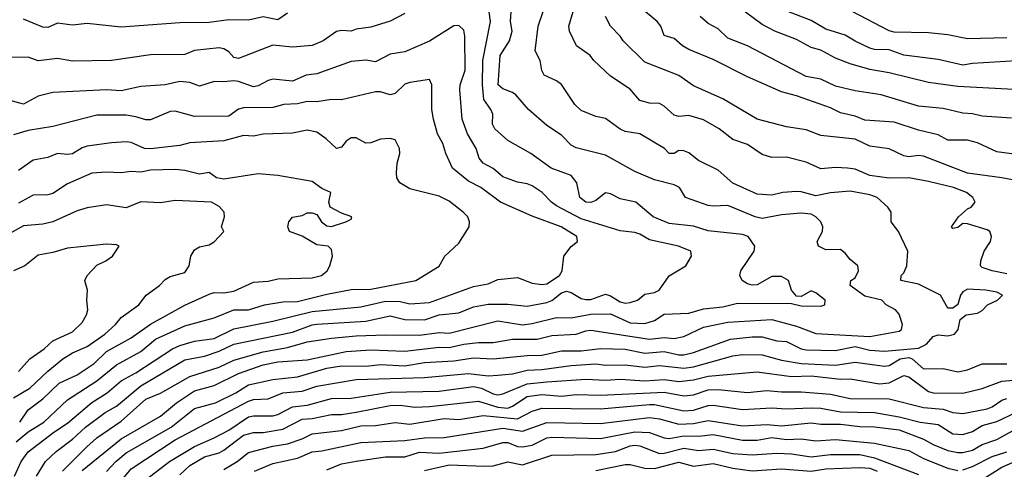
# Model space of a CAD drawing. Header units: metres. Extents: x -46681 to -43747, y -240911 to -237677.
# Tile 971 of 1056: x -44518 to -44417, y -238720 to -238674. Entities that reach past the tile are written whole.
import ezdxf

# ---------------------------------------------------------------- set-up
doc = ezdxf.new("R2010")
doc.units = ezdxf.units.M
doc.layers.add('CONTOUR_INDEX', color=1, linetype='Continuous')
doc.layers.add('CONTOUR_INTER', color=3, linetype='Continuous')

msp = doc.modelspace()

# ---------------------------------------------------------------- linework, layer by layer
at = {"layer": 'CONTOUR_INDEX'}
for points, elevation in [([(-44417.1, -238675.71), (-44421.1, -238675.8), (-44423.1, -238675.41), (-44425.1, -238675.2), (-44428.6, -238675.12), (-44429.1, -238675), (-44432.91, -238673.02)], 100), ([(-44415.6, -238690.4), (-44417.6, -238690.01), (-44421.1, -238689.56), (-44425.6, -238687.8), (-44426.1, -238687.73), (-44427.1, -238687.86), (-44427.6, -238687.76), (-44429.1, -238687.06), (-44431.1, -238686.8), (-44432.6, -238686.08), (-44436.1, -238685.7), (-44437.6, -238685.11), (-44439.6, -238684.82), (-44442.6, -238684.03), (-44446.1, -238681.94), (-44449.1, -238680.61), (-44450.6, -238679.57), (-44454.1, -238678.18), (-44456.29, -238676.02), (-44456.6, -238675.52), (-44457.6, -238674.51), (-44458.09, -238673.52)], 95), ([(-44516.26, -238720.52), (-44515.33, -238719.02), (-44514.25, -238718.02), (-44512.6, -238716.75), (-44511.25, -238715.52), (-44509.23, -238714.02), (-44508.1, -238713.36), (-44505.6, -238711.28), (-44501.1, -238708.64), (-44499.1, -238708.26), (-44497.6, -238707.76), (-44496.1, -238707.05), (-44490.1, -238705.81), (-44488.1, -238705.06), (-44487.6, -238704.98), (-44482.6, -238704.68), (-44480.1, -238704.12), (-44478.6, -238704.5), (-44476.6, -238704.54), (-44475.1, -238704.03), (-44473.1, -238703.82), (-44471.6, -238703.22), (-44470.1, -238702.93), (-44468.1, -238702.96), (-44466.1, -238703.16), (-44464.1, -238702.78), (-44463.6, -238702.56), (-44462.6, -238701.78), (-44462.1, -238701.61), (-44461.6, -238701.74), (-44460.6, -238702.36), (-44460.1, -238702.46), (-44459.6, -238702.45), (-44458.1, -238701.93), (-44457.6, -238702.09), (-44456.6, -238702.72), (-44456.1, -238702.84), (-44455.6, -238702.79), (-44454.85, -238702.52), (-44454.1, -238701.92), (-44453.1, -238701.74), (-44452.63, -238701.52), (-44451.6, -238700.04), (-44449.88, -238699.02), (-44449.31, -238698.02), (-44449.4, -238697.52), (-44450.63, -238697.02), (-44453.6, -238696.38), (-44454.6, -238695.79), (-44455.1, -238695.63), (-44456.6, -238695.45), (-44460.6, -238694.21), (-44463.1, -238692.89), (-44463.64, -238692.52), (-44464.58, -238691.52), (-44465.6, -238690.85), (-44466.1, -238690.62), (-44467.1, -238690.46), (-44468.6, -238689.93), (-44469.6, -238689.06), (-44470.62, -238688.52), (-44471.03, -238688.02), (-44471.31, -238687.02), (-44472.2, -238685.52), (-44472.74, -238684.02), (-44472.99, -238681.02), (-44472.96, -238680.52), (-44472.45, -238679.02), (-44472.48, -238675.52), (-44472.6, -238674.93), (-44473.1, -238674.45), (-44473.6, -238674.49), (-44476.1, -238676.05), (-44478.6, -238677.12), (-44480.1, -238677.36), (-44481.6, -238678.15), (-44482.6, -238677.98), (-44484.1, -238678.12), (-44487.6, -238679.37), (-44488.71, -238679.52), (-44490.1, -238680.13), (-44492.1, -238679.94), (-44492.6, -238680.07), (-44493.6, -238680.61), (-44494.1, -238680.7), (-44495.6, -238680.16), (-44496.1, -238680.11), (-44497.1, -238680.22), (-44498.1, -238680.16), (-44499.6, -238680.65), (-44500.6, -238680.26), (-44501.6, -238680.18), (-44503.1, -238680.5), (-44505.6, -238680.69), (-44507.6, -238681.13), (-44509.1, -238681.03), (-44514.6, -238681.3), (-44516.1, -238681.66), (-44517.6, -238682.49), (-44519.1, -238682.07)], 90), ([(-44518.1, -238709.84), (-44516.95, -238708.52), (-44515.48, -238707.52), (-44514.6, -238706.71), (-44512.6, -238705.76), (-44511.6, -238704.81), (-44511.14, -238704.02), (-44511.02, -238703.52), (-44511.13, -238702.52), (-44511.05, -238701.52), (-44511.31, -238700.52), (-44511.08, -238700.02), (-44510.1, -238698.94), (-44509.19, -238698.52), (-44508.51, -238698.02), (-44507.83, -238697.02), (-44508.1, -238696.89), (-44509.1, -238696.8), (-44513.1, -238697.21), (-44514.6, -238697.67), (-44516.1, -238697.93), (-44517.45, -238699.02), (-44518.6, -238699.54)], 85), ([(-44505.6, -238721.3), (-44502.67, -238719.02), (-44500.1, -238717.49), (-44498.1, -238716.63), (-44496.6, -238715.82), (-44494.6, -238714.48), (-44494.1, -238714.35), (-44492.1, -238714.36), (-44491.6, -238714.24), (-44490.1, -238713.45), (-44488.6, -238713.26), (-44486.1, -238712.6), (-44484.1, -238712.55), (-44480.1, -238711.96), (-44475.1, -238711.83), (-44471.6, -238711.38), (-44470.79, -238711.52), (-44469.6, -238712.13), (-44469.1, -238712.21), (-44468.6, -238712.11), (-44466.1, -238711.1), (-44464.1, -238710.89), (-44460.1, -238710.62), (-44458.1, -238710.73), (-44456.6, -238710.61), (-44454.1, -238710.79), (-44452.1, -238710.65), (-44450.6, -238710.84), (-44449.1, -238710.69), (-44447.6, -238710.31), (-44442.6, -238709.87), (-44439.1, -238710.33), (-44437.1, -238710.28), (-44434.1, -238710.6), (-44433.1, -238710.59), (-44430.1, -238711.1), (-44429.1, -238710.98), (-44427.6, -238710.25), (-44427.1, -238710.38), (-44425.1, -238711.89), (-44424.6, -238712.02), (-44421.6, -238712.03), (-44419.6, -238711.56), (-44417.6, -238710.83), (-44415.1, -238710.63)], 95), ([(-44476.6, -238719.95), (-44474.1, -238719.37), (-44470.45, -238719.52), (-44469.6, -238719.47), (-44468.1, -238719.07), (-44466.6, -238719.36), (-44463.6, -238718.39), (-44459.1, -238718.33), (-44457.1, -238718), (-44455.6, -238717.42), (-44455.1, -238717.35), (-44454.6, -238717.43), (-44452.6, -238718.2), (-44452.1, -238718.18), (-44450.1, -238717.68), (-44448.6, -238717.9), (-44447.1, -238717.76), (-44445.1, -238718.22), (-44443.1, -238718.37), (-44440.6, -238718.19), (-44439.1, -238718.26), (-44437.1, -238718.55), (-44435.1, -238718.33), (-44432.1, -238718.31), (-44430.6, -238718.65), (-44426.1, -238720.35)], 100), ([(-44420.1, -238721.19), (-44417.6, -238719.62), (-44414.1, -238718.09)], 100)]:
    msp.add_lwpolyline(points, dxfattribs=dict(at, elevation=elevation))
at = {"layer": 'CONTOUR_INTER'}
for points, elevation in [([(-44513.6, -238720.03), (-44511.13, -238717.52), (-44510.1, -238716.61), (-44507.6, -238714.9), (-44505.1, -238712.67), (-44503.6, -238712.03), (-44500.6, -238710.33), (-44497.6, -238709.4), (-44496.1, -238708.67), (-44493.1, -238707.81), (-44490.6, -238707.38), (-44488.6, -238706.81), (-44486.1, -238706.43), (-44483.6, -238706.19), (-44480.6, -238706.08), (-44477.1, -238706.13), (-44475.1, -238705.83), (-44474.1, -238705.92), (-44469.1, -238704.65), (-44466.6, -238705.05), (-44465.6, -238704.93), (-44463.1, -238704.3), (-44461.6, -238704.34), (-44459.6, -238703.95), (-44457.6, -238703.94), (-44455.6, -238704.84), (-44454.1, -238704.93), (-44453.1, -238704.6), (-44452.1, -238703.97), (-44449.6, -238703.88), (-44448.1, -238703.43), (-44446.1, -238703.2), (-44444.6, -238702.84), (-44439.1, -238702.86), (-44438.1, -238703.11), (-44436.1, -238703.15), (-44435.69, -238703.02), (-44435.65, -238702.52), (-44436.6, -238701.77), (-44437.1, -238701.59), (-44438.1, -238702.16), (-44438.6, -238702.14), (-44439.08, -238701.52), (-44439.41, -238700.52), (-44440.1, -238700.12), (-44441.1, -238700.13), (-44442.6, -238700.97), (-44443.1, -238701), (-44443.6, -238700.85), (-44444.13, -238700.52), (-44444.39, -238700.02), (-44444.28, -238699.52), (-44442.91, -238697.52), (-44442.85, -238697.02), (-44443.52, -238696.02), (-44444.1, -238695.83), (-44447.6, -238695.45), (-44449.1, -238694.97), (-44451.6, -238694.71), (-44453.23, -238694.02), (-44455.01, -238692.52), (-44456.6, -238692.17), (-44457.6, -238691.67), (-44458.1, -238691.55), (-44459.1, -238692.33), (-44459.6, -238692.54), (-44460.1, -238692.51), (-44460.72, -238692.02), (-44461.03, -238690.52), (-44461.6, -238689.77), (-44463.67, -238689.02), (-44465.75, -238687.52), (-44468.1, -238686.22), (-44469.42, -238685.02), (-44469.67, -238684.52), (-44469.63, -238683.52), (-44469.83, -238683.02), (-44470.54, -238682.02), (-44470.69, -238680.52), (-44470.65, -238678.02), (-44469.85, -238674.02), (-44470.2, -238671.52)], 91), ([(-44415.1, -238681.05), (-44422.1, -238680.68), (-44425.1, -238680.26), (-44429.1, -238679.28), (-44431.1, -238678.93), (-44433.1, -238678.37), (-44434.6, -238677.77), (-44436.1, -238676.96), (-44437.1, -238676.69), (-44438.6, -238675.87), (-44440.81, -238675.02), (-44442.1, -238674.35), (-44445.24, -238672.02)], 98), ([(-44490.6, -238673.18), (-44491.6, -238673.87), (-44493.1, -238673.55), (-44494.6, -238673.91), (-44496.6, -238673.85), (-44498.6, -238674.13), (-44501.6, -238674.17), (-44507.6, -238674.62), (-44511.1, -238674.23), (-44512.6, -238674.41), (-44514.1, -238674.22), (-44515.1, -238674.65), (-44515.6, -238674.62), (-44517.6, -238673.78)], 92), ([(-44511.6, -238719.97), (-44507.6, -238716.7), (-44503.6, -238714.4), (-44501.95, -238713.02), (-44500.1, -238711.8), (-44498.1, -238711.26), (-44495.6, -238710.03), (-44493.1, -238709.15), (-44491.6, -238708.83), (-44488.6, -238708.62), (-44484.6, -238707.79), (-44482.1, -238707.6), (-44478.6, -238707.74), (-44475.1, -238707.35), (-44474.1, -238707.38), (-44472.6, -238707.03), (-44471.1, -238706.85), (-44469.6, -238706.88), (-44467.6, -238706.54), (-44465.1, -238706.52), (-44463.6, -238706.16), (-44461.1, -238706.01), (-44460.1, -238705.66), (-44459.6, -238705.61), (-44453.6, -238706.52), (-44452.1, -238706.34), (-44451.1, -238706.44), (-44450.1, -238706.26), (-44448.1, -238705.3), (-44445.6, -238704.78), (-44441.1, -238704.5), (-44438.6, -238705.18), (-44436.6, -238705.93), (-44431.1, -238706.26), (-44428.1, -238705.71), (-44427.85, -238705.52), (-44427.74, -238705.02), (-44428.1, -238703.95), (-44428.46, -238703.52), (-44429.42, -238703.02), (-44429.87, -238702.52), (-44431.6, -238702.14), (-44433.1, -238701.02), (-44433.04, -238700.52), (-44432.6, -238700.24), (-44432.26, -238699.52), (-44432.33, -238699.02), (-44433.1, -238698.36), (-44433.6, -238697.74), (-44434.1, -238697.34), (-44435.6, -238697.38), (-44436.32, -238697.02), (-44436.46, -238696.52), (-44435.94, -238695.52), (-44435.89, -238695.02), (-44436.1, -238694.51), (-44436.6, -238694), (-44437.1, -238693.75), (-44438.1, -238693.62), (-44440.1, -238693.82), (-44442.1, -238694.18), (-44442.81, -238694.02), (-44445.6, -238692.84), (-44447.1, -238692.92), (-44447.6, -238692.85), (-44449.92, -238692.02), (-44450.55, -238691.02), (-44451.1, -238690.74), (-44453.1, -238690.24), (-44455.1, -238689.39), (-44458.1, -238687.69), (-44461.1, -238686.96), (-44461.6, -238686.69), (-44462.6, -238685.66), (-44464.1, -238684.68), (-44465.98, -238683.02), (-44467.27, -238681.52), (-44467.6, -238681.28), (-44468.6, -238680.92), (-44469.06, -238680.52), (-44468.88, -238677.52), (-44467.92, -238676.02), (-44467.65, -238675.02), (-44467.83, -238674.02), (-44467.72, -238672.52)], 92), ([(-44509.1, -238720.06), (-44508.16, -238719.02), (-44507.1, -238718.14), (-44502.49, -238715.52), (-44500.1, -238713.61), (-44497.97, -238713.02), (-44495.88, -238712.02), (-44494.6, -238711.18), (-44492.1, -238710.66), (-44489.6, -238710.37), (-44486.6, -238709.49), (-44485.1, -238709.24), (-44482.6, -238709.27), (-44481.1, -238709.1), (-44478.6, -238709.26), (-44476.6, -238708.92), (-44473.6, -238708.74), (-44471.6, -238708.43), (-44469.6, -238708.54), (-44466.1, -238708.18), (-44464.6, -238708.15), (-44462.6, -238707.73), (-44460.6, -238707.7), (-44458.6, -238707.48), (-44456.1, -238707.56), (-44454.1, -238707.95), (-44452.1, -238707.78), (-44450.6, -238708.14), (-44450.1, -238708.12), (-44449.1, -238707.9), (-44445.33, -238706.52), (-44443.1, -238706.27), (-44442.1, -238706.29), (-44440.6, -238706.68), (-44439.6, -238706.75), (-44438.1, -238707.52), (-44437.6, -238707.62), (-44434.6, -238707.67), (-44432.6, -238707.26), (-44431.1, -238707.65), (-44429.6, -238707.76), (-44426.1, -238707.43), (-44425.28, -238707.02), (-44424.6, -238706.25), (-44424.1, -238706.09), (-44423.1, -238706.19), (-44422.42, -238706.02), (-44422.07, -238705.52), (-44421.84, -238704.52), (-44421.23, -238704.02), (-44420.1, -238703.87), (-44419.6, -238703.59), (-44419.06, -238703.02), (-44418.04, -238702.52), (-44417.54, -238702.02), (-44418.1, -238701.72), (-44419.22, -238701.52), (-44421.1, -238701.42), (-44421.6, -238701.67), (-44421.83, -238702.02), (-44422.1, -238702.99), (-44422.6, -238703.35), (-44423.1, -238703.35), (-44423.86, -238702.02), (-44426.1, -238700.89), (-44427.92, -238700.52), (-44427.9, -238700.02), (-44427.6, -238699.73), (-44427.31, -238699.02), (-44427.22, -238697.52), (-44428.15, -238695.52), (-44428.92, -238694.52), (-44428.91, -238693.52), (-44429.25, -238693.02), (-44430.35, -238692.02), (-44431.1, -238691.75), (-44433.1, -238691.4), (-44435.1, -238691.56), (-44436.6, -238691.87), (-44438.1, -238691.45), (-44438.6, -238691.43), (-44439.98, -238691.52), (-44441.1, -238691.78), (-44442.6, -238691.68), (-44445.1, -238690.58), (-44446.6, -238689.25), (-44448.6, -238688.25), (-44449.6, -238687.47), (-44450.1, -238687.26), (-44450.6, -238687.24), (-44451.1, -238687.53), (-44451.6, -238687.55), (-44452.08, -238687.02), (-44454.6, -238685.54), (-44456.1, -238685.28), (-44456.6, -238685.06), (-44458.1, -238683.96), (-44459.1, -238683.75), (-44460.6, -238683.12), (-44461.24, -238682.52), (-44462.6, -238680.48), (-44463.1, -238680.09), (-44464.38, -238679.52), (-44464.6, -238679.04), (-44464.77, -238678.02), (-44465.28, -238677.02), (-44465, -238674.52), (-44464.47, -238673.02)], 93), ([(-44417.1, -238699.84), (-44418.6, -238699.52), (-44419.6, -238699.19), (-44419.78, -238699.02), (-44419.76, -238698.52), (-44419.39, -238697.52), (-44418.74, -238696.52), (-44418.66, -238696.02), (-44418.84, -238695.52), (-44419.1, -238695.33), (-44421.1, -238694.72), (-44421.6, -238694.7), (-44422.1, -238695.1), (-44422.6, -238695.21), (-44422.75, -238695.02), (-44422.04, -238694.02), (-44421.1, -238693.2), (-44420.72, -238693.02), (-44420.32, -238692.52), (-44420.56, -238692.02), (-44421.22, -238691.52), (-44422.54, -238691.02), (-44425.1, -238690.4), (-44427.1, -238690.04), (-44429.1, -238690.07), (-44431.1, -238689.8), (-44432.6, -238689.13), (-44433.38, -238689.02), (-44434.6, -238688.95), (-44436.1, -238689.11), (-44437.6, -238688.42), (-44439.6, -238687.91), (-44441.1, -238687.94), (-44442.1, -238687.63), (-44443.6, -238686.6), (-44445.1, -238686.11), (-44446.49, -238685.02), (-44448.1, -238684.1), (-44449.6, -238683.66), (-44450.6, -238683.74), (-44451.1, -238683.62), (-44452.1, -238682.7), (-44452.6, -238682.42), (-44453.6, -238682.38), (-44454.6, -238682.13), (-44455.6, -238680.96), (-44457.6, -238679.62), (-44459.3, -238678.02), (-44459.66, -238677.52), (-44461.06, -238676.52), (-44461.78, -238675.02), (-44461.84, -238674.52), (-44461.42, -238673.02)], 94), ([(-44415.1, -238687.77), (-44418.1, -238687.38), (-44420.1, -238686.46), (-44421.1, -238686.18), (-44423.1, -238686.16), (-44424.1, -238685.61), (-44426.1, -238685.14), (-44428.6, -238684.33), (-44431.6, -238684.12), (-44432.6, -238683.73), (-44434.1, -238683.37), (-44435.1, -238682.87), (-44438.6, -238681.62), (-44440.1, -238681.23), (-44443.6, -238679.7), (-44447.1, -238677.92), (-44449.6, -238676.9), (-44450.25, -238676.52), (-44451.1, -238675.77), (-44452.1, -238675.47), (-44452.45, -238674.52), (-44452.82, -238674.02), (-44454.62, -238672.52)], 96), ([(-44416.1, -238678.06), (-44420.6, -238678.32), (-44421.6, -238678.5), (-44424.1, -238677.91), (-44427.6, -238677.47), (-44429.1, -238676.92), (-44430.6, -238676.91), (-44431.1, -238676.75), (-44432.6, -238676.06), (-44433.6, -238675.43), (-44435.6, -238674.81), (-44437.1, -238673.92), (-44439.46, -238673.02)], 99), ([(-44478.6, -238673.21), (-44480.1, -238674.01), (-44482.1, -238674.62), (-44483.6, -238674.83), (-44484.1, -238675.02), (-44485.1, -238674.96), (-44485.6, -238675.07), (-44486.96, -238676.02), (-44488.1, -238676.49), (-44490.1, -238676.66), (-44492.1, -238676.46), (-44495.6, -238677.83), (-44496.1, -238677.7), (-44496.6, -238677.15), (-44497.1, -238676.84), (-44497.6, -238676.74), (-44500.1, -238677.01), (-44501.1, -238677.41), (-44504.6, -238677.46), (-44508.6, -238678.01), (-44512.6, -238678.09), (-44514.1, -238677.81), (-44516.1, -238678.04), (-44517.1, -238677.69), (-44520.6, -238677.73)], 91), ([(-44416.6, -238683.93), (-44419.6, -238683.7), (-44420.6, -238683.47), (-44421.6, -238683.42), (-44423.6, -238682.94), (-44426.1, -238682.69), (-44429.92, -238681.52), (-44432.6, -238681.13), (-44434.6, -238680.64), (-44436.1, -238679.94), (-44437.6, -238679.65), (-44443.6, -238676.51), (-44445.6, -238675.74), (-44446.6, -238674.8), (-44447.6, -238674.23), (-44448.42, -238673.52)], 97), ([(-44518.51, -238720.52), (-44517.82, -238719.02), (-44517.1, -238718.06), (-44514.48, -238716.02), (-44513.1, -238715.12), (-44510.6, -238713.01), (-44509.03, -238712.02), (-44507.6, -238710.79), (-44506.1, -238709.96), (-44502.35, -238707.52), (-44501.6, -238707.17), (-44500.1, -238706.74), (-44498.1, -238706.45), (-44496.1, -238705.48), (-44492.1, -238704.69), (-44488.1, -238703.69), (-44483.1, -238703.22), (-44480.6, -238702.65), (-44479.1, -238702.68), (-44478.1, -238702.91), (-44476.1, -238702.76), (-44471.6, -238701.14), (-44470.1, -238700.85), (-44469.1, -238700.42), (-44467.1, -238700.23), (-44465.6, -238700.78), (-44464.6, -238700.93), (-44464.1, -238700.88), (-44462.81, -238700.02), (-44462.54, -238699.52), (-44462.35, -238698.02), (-44461.6, -238697.06), (-44460.97, -238696.52), (-44461.05, -238696.02), (-44462.65, -238695.02), (-44465.6, -238693.95), (-44468.85, -238692.52), (-44470.86, -238691.02), (-44472.1, -238690.36), (-44473.75, -238689.02), (-44474.43, -238687.52), (-44474.74, -238686.52), (-44475.27, -238685.52), (-44475.7, -238684.02), (-44475.85, -238683.02), (-44475.85, -238680.52), (-44476.1, -238679.95), (-44478.1, -238680.26), (-44478.6, -238680.44), (-44479.6, -238681.39), (-44480.1, -238681.55), (-44481.1, -238681.22), (-44481.6, -238681.22), (-44485.1, -238682.06), (-44486.1, -238682.01), (-44487.6, -238682.24), (-44488.6, -238682.22), (-44489.6, -238682.44), (-44490.99, -238682.52), (-44492.1, -238682.84), (-44495.1, -238682.86), (-44495.6, -238682.99), (-44496.6, -238683.72), (-44500.1, -238683.74), (-44502.1, -238683.2), (-44502.6, -238683.25), (-44504.6, -238684.1), (-44505.1, -238684.1), (-44506.1, -238683.78), (-44507.1, -238683.62), (-44510.1, -238683.62), (-44514.6, -238684.77), (-44517.1, -238685.17), (-44518.6, -238685.62)], 89), ([(-44518.34, -238717.02), (-44517.1, -238715.99), (-44515.52, -238715.02), (-44513.1, -238712.73), (-44510.1, -238710.79), (-44508.1, -238709.14), (-44505.6, -238707.79), (-44504.1, -238706.52), (-44501.1, -238705.16), (-44498.1, -238704.35), (-44496.1, -238703.53), (-44494.6, -238703.52), (-44492.95, -238703.02), (-44491.1, -238702.7), (-44489.6, -238702.67), (-44486.6, -238701.92), (-44484.1, -238701.46), (-44482.1, -238701.41), (-44477.48, -238700.52), (-44475.1, -238699.05), (-44474.53, -238698.02), (-44473.1, -238696.69), (-44472.03, -238695.02), (-44471.99, -238694.52), (-44472.18, -238694.02), (-44472.65, -238693.52), (-44474.1, -238692.42), (-44475.1, -238691.91), (-44478.1, -238691.14), (-44479.12, -238690.52), (-44479.42, -238690.02), (-44479.48, -238689.52), (-44479.41, -238688.52), (-44479.12, -238687.52), (-44479.15, -238687.02), (-44479.6, -238686.12), (-44480.1, -238686), (-44481.1, -238686.06), (-44482.1, -238686.44), (-44482.6, -238686.49), (-44483.6, -238685.93), (-44484.1, -238685.94), (-44484.6, -238686.29), (-44485.1, -238686.89), (-44485.6, -238687.01), (-44486.65, -238686.02), (-44487.6, -238685.34), (-44488.6, -238685.15), (-44490.1, -238685.47), (-44493.1, -238685.57), (-44494.1, -238685.76), (-44495.1, -238685.71), (-44497.1, -238686.24), (-44500.6, -238686.44), (-44501.6, -238686.71), (-44504.6, -238687.07), (-44505.24, -238687.02), (-44506.6, -238686.41), (-44507.1, -238686.34), (-44508.6, -238686.45), (-44511.1, -238686.79), (-44511.6, -238686.96), (-44512.6, -238687.58), (-44513.1, -238687.65), (-44514.1, -238687.54), (-44515.1, -238687.95), (-44516.6, -238688.21), (-44518.1, -238689.27)], 88), ([(-44517.98, -238715.02), (-44517.1, -238713.76), (-44515.6, -238712.63), (-44513.94, -238711.02), (-44512.1, -238710.17), (-44510.37, -238709.02), (-44509.1, -238707.8), (-44506.6, -238706.37), (-44504.6, -238704.98), (-44501.1, -238703.04), (-44498.6, -238701.91), (-44498.1, -238701.74), (-44497.1, -238701.77), (-44496.1, -238701.62), (-44494.1, -238700.69), (-44492.6, -238700.59), (-44491.6, -238700.36), (-44488.1, -238700.25), (-44487.15, -238700.02), (-44486.54, -238699.52), (-44486.29, -238699.02), (-44486.01, -238698.02), (-44486.1, -238697.36), (-44486.44, -238697.02), (-44487.6, -238696.86), (-44489.1, -238695.99), (-44490.41, -238695.52), (-44490.59, -238695.02), (-44490.47, -238694.52), (-44490.1, -238694.06), (-44489.1, -238693.89), (-44488.6, -238693.6), (-44488.1, -238693.6), (-44487.6, -238693.78), (-44487.14, -238694.52), (-44486.6, -238694.92), (-44486.1, -238695.01), (-44484.66, -238694.52), (-44484.1, -238694.24), (-44484.02, -238694.02), (-44485.1, -238693.65), (-44486.25, -238693.02), (-44486.39, -238692.52), (-44486.18, -238691.52), (-44487.1, -238691.1), (-44488.1, -238690.41), (-44491.6, -238689.8), (-44493.6, -238689.6), (-44497.1, -238690.16), (-44497.86, -238690.02), (-44498.6, -238689.48), (-44499.6, -238689.65), (-44501.1, -238689.27), (-44502.1, -238689.18), (-44504.6, -238689.23), (-44505.6, -238689.46), (-44506.6, -238689.38), (-44507.6, -238689.52), (-44509.1, -238689.45), (-44510.6, -238689.56), (-44513.1, -238690.63), (-44514.6, -238691.64), (-44515.1, -238691.77), (-44516.6, -238691.78), (-44518.1, -238692.63)], 87), ([(-44518.6, -238712.54), (-44516.93, -238711.52), (-44515.1, -238709.78), (-44513.56, -238708.52), (-44512.6, -238707.93), (-44511.1, -238707.27), (-44509.27, -238706.02), (-44508.18, -238705.02), (-44507.6, -238704.3), (-44505.79, -238703.02), (-44505.05, -238702.02), (-44503.68, -238701.02), (-44503.1, -238700.42), (-44502.6, -238700.12), (-44501.1, -238699.69), (-44500.66, -238699.02), (-44500.48, -238698.02), (-44500.1, -238697.37), (-44499.6, -238697.07), (-44498.6, -238696.86), (-44498.1, -238696.57), (-44497.12, -238695.52), (-44497.36, -238695.02), (-44497.06, -238694.02), (-44497.09, -238693.52), (-44497.6, -238692.94), (-44498.36, -238692.52), (-44502.1, -238692.35), (-44503.6, -238692.58), (-44505.6, -238692.47), (-44507.1, -238693.08), (-44509.1, -238692.79), (-44511.1, -238693.09), (-44512.1, -238693.41), (-44514.6, -238694.51), (-44515.6, -238694.75), (-44517.6, -238694.92), (-44519.6, -238696.06)], 86), ([(-44507.6, -238721.02), (-44506.6, -238719.78), (-44502.1, -238716.82), (-44494.6, -238712.85), (-44494.1, -238712.69), (-44492.6, -238712.61), (-44491.1, -238712.01), (-44489.1, -238711.85), (-44487.6, -238711.33), (-44483.6, -238710.64), (-44476.6, -238710.45), (-44472.1, -238710.04), (-44470.1, -238710.27), (-44469.1, -238710.22), (-44467.6, -238710.07), (-44466.1, -238709.7), (-44464.6, -238709.62), (-44461.6, -238709.2), (-44459.1, -238709.05), (-44458.1, -238709.18), (-44456.1, -238709.15), (-44454.1, -238709.39), (-44452.6, -238709.22), (-44450.1, -238709.48), (-44449.1, -238709.36), (-44445.1, -238708.22), (-44444.1, -238708.09), (-44442.1, -238708.12), (-44440.1, -238708.67), (-44438.1, -238709), (-44434.6, -238709.17), (-44432.6, -238708.88), (-44429.6, -238709.28), (-44429.1, -238709.22), (-44427.98, -238708.52), (-44427.1, -238708.39), (-44426.77, -238708.52), (-44425.6, -238709.57), (-44423.6, -238709.54), (-44422.1, -238709.88), (-44421.1, -238709.65), (-44419.6, -238709.05), (-44417.1, -238709.05)], 94), ([(-44501.6, -238720.39), (-44500.6, -238719.43), (-44499.1, -238718.55), (-44497.6, -238718.15), (-44497.1, -238717.88), (-44495.1, -238716.35), (-44494.1, -238716.06), (-44493.1, -238716.07), (-44491.1, -238715.74), (-44489.1, -238714.71), (-44488.1, -238714.64), (-44486.1, -238714.23), (-44485.1, -238714.22), (-44483.6, -238713.99), (-44480.1, -238713.3), (-44479.1, -238713.28), (-44477.6, -238713.47), (-44476.1, -238713.41), (-44471.1, -238712.88), (-44469.1, -238713.48), (-44468.1, -238713.57), (-44467.6, -238713.37), (-44466.1, -238712.4), (-44464.6, -238712.18), (-44462.6, -238712.36), (-44461.1, -238712.17), (-44458.6, -238712.26), (-44452.1, -238711.95), (-44450.1, -238712.31), (-44449.1, -238712.2), (-44447.6, -238711.71), (-44446.6, -238711.66), (-44443.6, -238711.99), (-44441.6, -238711.76), (-44440.1, -238711.91), (-44438.1, -238711.9), (-44435.1, -238712.15), (-44433.1, -238712.59), (-44429.1, -238712.61), (-44425.6, -238713.52), (-44423.6, -238713.67), (-44422.6, -238714.02), (-44421.6, -238714.12), (-44419.1, -238713.64), (-44418.6, -238713.44), (-44417.6, -238712.75), (-44417.1, -238712.58)], 96), ([(-44497.1, -238719.85), (-44495.74, -238719.02), (-44494.6, -238718.12), (-44492.1, -238717.48), (-44490.6, -238717.24), (-44489.1, -238716.72), (-44488.1, -238716.19), (-44485.1, -238715.87), (-44483.1, -238715.4), (-44481.6, -238715.35), (-44479.6, -238715.06), (-44478.1, -238715.21), (-44474.6, -238714.65), (-44473.1, -238714.75), (-44470.6, -238714.34), (-44467.1, -238714.67), (-44465.6, -238713.9), (-44464.6, -238713.59), (-44458.6, -238713.65), (-44453.6, -238713.2), (-44453.1, -238713.21), (-44450.1, -238713.87), (-44449.1, -238713.77), (-44447.6, -238713.3), (-44447.1, -238713.27), (-44444.1, -238713.73), (-44441.1, -238713.56), (-44439.6, -238713.64), (-44437.1, -238713.54), (-44436.1, -238713.59), (-44434.1, -238713.95), (-44430.6, -238714.01), (-44428.1, -238714.45), (-44425.93, -238715.02), (-44424.1, -238715.26), (-44422.6, -238716.2), (-44421.6, -238716.28), (-44420.6, -238715.96), (-44419.6, -238715.37), (-44418.1, -238714.93), (-44416.1, -238714)], 97), ([(-44493.99, -238720.02), (-44492.1, -238719.24), (-44489.6, -238718.7), (-44488.1, -238718.05), (-44487.1, -238717.95), (-44483.1, -238717.08), (-44478.6, -238716.88), (-44476.6, -238716.6), (-44474.6, -238716.59), (-44468.6, -238715.64), (-44466.6, -238715.93), (-44464.1, -238715.04), (-44458.6, -238715.16), (-44453.6, -238714.52), (-44452.6, -238714.67), (-44450.6, -238715.23), (-44449.1, -238715.14), (-44447.6, -238714.85), (-44444.1, -238715.39), (-44441.6, -238715.25), (-44440.1, -238715.38), (-44437.1, -238715.08), (-44436.1, -238715.2), (-44434.1, -238715.21), (-44432.1, -238715.47), (-44430.6, -238715.48), (-44428.1, -238715.81), (-44425.6, -238716.74), (-44424.6, -238717.3), (-44423.1, -238717.91), (-44422.1, -238718.13), (-44421.6, -238718.12), (-44420.6, -238717.89), (-44419.6, -238717.31), (-44418.1, -238716.8), (-44415.6, -238715.4)], 98), ([(-44486.6, -238719.88), (-44485.1, -238719.26), (-44483.6, -238719.01), (-44480.6, -238718.57), (-44478.6, -238718.57), (-44477.1, -238718.07), (-44475.1, -238718.17), (-44470.6, -238717.67), (-44468.6, -238717.09), (-44468.1, -238717.1), (-44467.1, -238717.5), (-44466.6, -238717.54), (-44465.6, -238717.36), (-44464.1, -238716.63), (-44463.6, -238716.55), (-44458.6, -238716.69), (-44455.1, -238716.01), (-44453.6, -238716.07), (-44452.1, -238716.62), (-44451.6, -238716.68), (-44450.1, -238716.4), (-44448.6, -238716.44), (-44447.1, -238716.28), (-44444.1, -238716.85), (-44442.6, -238716.85), (-44441.1, -238716.58), (-44439.6, -238716.78), (-44438.1, -238716.73), (-44436.6, -238716.92), (-44434.6, -238716.79), (-44430.6, -238717.15), (-44427.1, -238717.92), (-44425.6, -238718.74), (-44423.1, -238719.71), (-44422.1, -238719.94)], 99), ([(-44421.6, -238719.89), (-44420.6, -238719.54), (-44418.6, -238718.52), (-44417.1, -238718.05)], 99), ([(-44459.1, -238719.97), (-44456.1, -238719.34), (-44455.6, -238719.34), (-44454.1, -238719.73), (-44453.1, -238719.74), (-44450.6, -238719.12), (-44449.1, -238719.5), (-44447.1, -238719.24), (-44445.1, -238719.72), (-44443.1, -238719.98), (-44440.1, -238719.78), (-44437.1, -238720.04), (-44435.6, -238719.78), (-44432.1, -238719.64), (-44431.1, -238719.71), (-44430.35, -238720.02)], 101)]:
    msp.add_lwpolyline(points, dxfattribs=dict(at, elevation=elevation))

doc.saveas('drawing.dxf')
